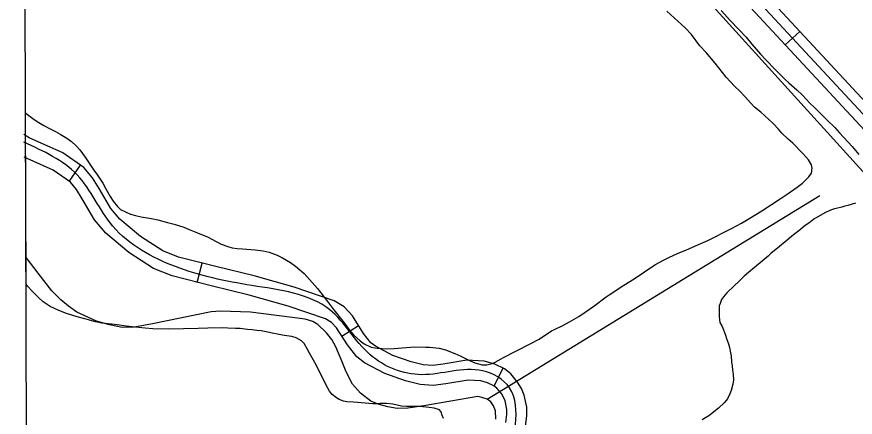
# Model space of a CAD drawing. Extents: x 3392644 to 3430565, y 576657 to 602123.
# Drawn here: x 3396720 to 3397988, y 595618 to 596223 of the extents above; entities that cross this region are included whole.
import ezdxf

# ---------------------------------------------------------------- set-up
doc = ezdxf.new("R2010")
doc.units = 0
for name, color, linetype in [('V-GRID-FRAM', 7, 'Continuous'), ('V-ROAD-CNTR', 7, 'Continuous'), ('V-SITE-VEGE', 7, 'Continuous'), ('V-TOPO-SHOR', 7, 'Continuous')]:
    doc.layers.add(name, color=color, linetype=linetype)

msp = doc.modelspace()

# ---------------------------------------------------------------- linework, layer by layer
at = {"layer": 'V-GRID-FRAM'}
msp.add_lwpolyline([(3396720.3, 600227.7), (3428325.7, 600342.6), (3428399.7, 582159.3), (3396778.5, 582044.3), (3396720.3, 600227.7)], dxfattribs=at)
at = {"layer": 'V-ROAD-CNTR'}
for p, q in [((3397881.9, 596180.4), (3397903.9, 596200.8)), ((3396799.7, 595973.9), (3396816.7, 595998.6)), ((3396992.9, 595821.5), (3397000.4, 595850.6)), ((3397211.7, 595740), (3397237, 595756.1)), ((3397441.8, 595664.8), (3397455.3, 595691.6))]:
    msp.add_line(p, q, dxfattribs=at)
for points in [[(3399087.7, 594844.3), (3398122.5, 595961.4), (3398050, 596043.4), (3396977.5, 597198.4), (3396726.6, 597467.1)], [(3399076.3, 594834.5), (3398111.2, 595951.5), (3398038.9, 596033.3), (3396966.5, 597188.2), (3396726.7, 597445.1)], [(3399065, 594824.7), (3398099.9, 595941.6), (3398027.8, 596023.3), (3396955.5, 597178), (3396726.8, 597423)], [(3397489, 595604.3), (3397491.2, 595619.7), (3397491.1, 595632.7), (3397487.2, 595651.1), (3397483, 595661.1), (3397477.4, 595670.8), (3397467, 595683.1), (3397457.3, 595690.6), (3397442.9, 595697.8), (3397427, 595702.5), (3397400.6, 595703.9), (3397364.6, 595697.8), (3397349, 595695.9), (3397334.7, 595696.8), (3397316.5, 595701.2), (3397288.6, 595711.1), (3397262.3, 595724.9), (3397255.7, 595730.2), (3397244.5, 595744.4), (3397227.6, 595770.9), (3397215.4, 595784.3), (3397199.8, 595793.7), (3397139.4, 595814), (3397079.3, 595831.2), (3397021.4, 595845.2), (3396964.7, 595859.7), (3396941, 595869.3), (3396907.4, 595890.8), (3396876.3, 595917), (3396862.6, 595933.2), (3396844.9, 595963.4), (3396834.9, 595979.5), (3396821.7, 595995.2), (3396789.9, 596017.1), (3396739.2, 596040.1), (3396731.2, 596044.8)], [(3397459.4, 595609.7), (3397461.2, 595621.7), (3397461.1, 595629.5), (3397458.4, 595642.2), (3397456.1, 595647.7), (3397452.8, 595653.4), (3397446.1, 595661.3), (3397441.2, 595665.1), (3397431.8, 595669.8), (3397421.9, 595672.8), (3397402.4, 595673.8), (3397368.9, 595668.1), (3397349.9, 595665.7), (3397330.2, 595667), (3397307.9, 595672.4), (3397276.5, 595683.6), (3397245.9, 595699.7), (3397234.3, 595708.9), (3397220, 595727), (3397203.6, 595752.6), (3397196.2, 595760.8), (3397187.1, 595766.3), (3397130.5, 595785.4), (3397071.7, 595802.2), (3397014.1, 595816.1), (3396955.3, 595831.1), (3396927.1, 595842.6), (3396889.6, 595866.6), (3396855.1, 595895.7), (3396838, 595915.8), (3396819.3, 595947.9), (3396810.5, 595961.9), (3396801.3, 595972.8), (3396775.1, 595990.9), (3396731.3, 596010.8)]]:
    msp.add_lwpolyline(points, dxfattribs=at)
msp.add_spline([(3397460, 595394.7), (3397442.8, 595475.3), (3397461.4, 595550.5), (3397474.2, 595607), (3397465.1, 595662.1), (3397424.4, 595687.7), (3397332.5, 595681.9), (3397254.1, 595712.3), (3397193.5, 595780), (3397075.5, 595816.7), (3396960, 595845.4), (3396865.7, 595906.3), (3396811.5, 595984), (3396731.2, 596033.3)], degree=3, dxfattribs=at)
at = {"layer": 'V-SITE-VEGE'}
for p, q in [((3397713.9, 596221.2), (3397702.9, 596231.5)), ((3397730.7, 596206.3), (3397713.9, 596221.2)), ((3397784.9, 596232.6), (3397799, 596216.8)), ((3397799, 596216.8), (3397822.6, 596192)), ((3397740.3, 596196.3), (3397730.7, 596206.3)), ((3397752.9, 596179.2), (3397740.3, 596196.3)), ((3397822.6, 596192), (3397831.5, 596181.7)), ((3397762.2, 596168.9), (3397752.9, 596179.2)), ((3397831.5, 596181.7), (3397844.3, 596166.6)), ((3397775.9, 596153.1), (3397762.2, 596168.9)), ((3397844.3, 596166.6), (3397853, 596157.6)), ((3397853, 596157.6), (3397866.4, 596143.3)), ((3397792.5, 596131.7), (3397775.9, 596153.1)), ((3397805, 596118), (3397792.5, 596131.7)), ((3397866.4, 596143.3), (3397879.7, 596130.1)), ((3397879.7, 596130.1), (3397881.8, 596128.2)), ((3397881.8, 596128.2), (3397887.2, 596123.1)), ((3397887.2, 596123.1), (3397899.5, 596112.3)), ((3397813.7, 596110), (3397805, 596118)), ((3397820.4, 596103.1), (3397813.7, 596110)), ((3397899.5, 596112.3), (3397907.8, 596104.3)), ((3397830, 596092.4), (3397820.4, 596103.1)), ((3397907.8, 596104.3), (3397918.8, 596092.3)), ((3397835.6, 596086.5), (3397830, 596092.4)), ((3397844.9, 596078.6), (3397835.6, 596086.5)), ((3397918.8, 596092.3), (3397926.4, 596085.2)), ((3397926.4, 596085.2), (3397937.7, 596074.3)), ((3396734.4, 595818.5), (3396733.6, 596077.7)), ((3396733.6, 596077.7), (3396734.5, 596077)), ((3396734.5, 596077), (3396744.4, 596069.2)), ((3396744.4, 596069.2), (3396751.1, 596064.9)), ((3397850.7, 596073.8), (3397844.9, 596078.6)), ((3397863.5, 596061.4), (3397850.7, 596073.8)), ((3397937.7, 596074.3), (3397945.4, 596066.9)), ((3396751.1, 596064.9), (3396761.4, 596058.4)), ((3396761.4, 596058.4), (3396768.7, 596054.5)), ((3397871.5, 596053), (3397863.5, 596061.4)), ((3397945.4, 596066.9), (3397956.7, 596055.8)), ((3397956.7, 596055.8), (3397964.1, 596047.6)), ((3396768.7, 596054.5), (3396779, 596049.3)), ((3396779, 596049.3), (3396785.9, 596045.6)), ((3396785.9, 596045.6), (3396796.2, 596039.4)), ((3397876.9, 596047.1), (3397871.5, 596053)), ((3397886.2, 596037.9), (3397876.9, 596047.1)), ((3397964.1, 596047.6), (3397983.2, 596027)), ((3396796.2, 596039.4), (3396803.1, 596034.4)), ((3396803.1, 596034.4), (3396809.9, 596028.1)), ((3397893.1, 596031.8), (3397886.2, 596037.9)), ((3397908.3, 596016.5), (3397893.1, 596031.8)), ((3396809.9, 596028.1), (3396815.7, 596021.8)), ((3396815.7, 596021.8), (3396823.6, 596010.6)), ((3397983.2, 596027), (3397993.2, 596014.8)), ((3396823.6, 596010.6), (3396828.6, 596003)), ((3397913.1, 596011.4), (3397908.3, 596016.5)), ((3397917.2, 596006.8), (3397913.1, 596011.4)), ((3397921.4, 595999), (3397917.2, 596006.8)), ((3396828.6, 596003), (3396836.9, 595991.2)), ((3397922.7, 595993.9), (3397921.4, 595999)), ((3397921.4, 595986.4), (3397922.7, 595993.9)), ((3396836.9, 595991.2), (3396842.1, 595983.4)), ((3396842.1, 595983.4), (3396850.2, 595971.2)), ((3397908, 595971.3), (3397917.6, 595980.8)), ((3397917.6, 595980.8), (3397921.4, 595986.4)), ((3396850.2, 595971.2), (3396854.8, 595962.7)), ((3397899.7, 595965.2), (3397908, 595971.3)), ((3396854.8, 595962.7), (3396861.6, 595951.1)), ((3397874.4, 595948), (3397884.8, 595954.9)), ((3397884.8, 595954.9), (3397899.7, 595965.2)), ((3396861.6, 595951.1), (3396866, 595944.3)), ((3396866, 595944.3), (3396872.5, 595936.3)), ((3397846.4, 595929.4), (3397874.4, 595948)), ((3397988.1, 595941.4), (3397976.3, 595937.6)), ((3396872.5, 595936.3), (3396877.2, 595931.7)), ((3396877.2, 595931.7), (3396885.6, 595927.4)), ((3397828.4, 595918.5), (3397846.4, 595929.4)), ((3397948.5, 595929.7), (3397942.8, 595927.3)), ((3397951.9, 595931.1), (3397948.5, 595929.7)), ((3397956.5, 595932.6), (3397951.9, 595931.1)), ((3397958.9, 595933.3), (3397956.5, 595932.6)), ((3397967.6, 595935.2), (3397958.9, 595933.3)), ((3397971.8, 595936.5), (3397967.6, 595935.2)), ((3397976.3, 595937.6), (3397971.8, 595936.5)), ((3396885.6, 595927.4), (3396892.3, 595924.5)), ((3396892.3, 595924.5), (3396899.8, 595922.3)), ((3396899.8, 595922.3), (3396908.3, 595920.5)), ((3396908.3, 595920.5), (3396923.7, 595918.2)), ((3396923.7, 595918.2), (3396933.5, 595916.2)), ((3396933.5, 595916.2), (3396948.1, 595912.2)), ((3397815.6, 595911), (3397828.4, 595918.5)), ((3397925.2, 595916.8), (3397917.6, 595911.1)), ((3397938.3, 595924.5), (3397925.2, 595916.8)), ((3397942.8, 595927.3), (3397938.3, 595924.5)), ((3396948.1, 595912.2), (3396958.1, 595909.6)), ((3396958.1, 595909.6), (3396972.7, 595904.7)), ((3396972.7, 595904.7), (3396981.1, 595901.4)), ((3397764.8, 595884.6), (3397800.6, 595903.1)), ((3397800.6, 595903.1), (3397815.6, 595911)), ((3397912, 595907.4), (3397902.3, 595899.4)), ((3397917.6, 595911.1), (3397912, 595907.4)), ((3396981.1, 595901.4), (3396993.3, 595896.3)), ((3396993.3, 595896.3), (3397009.6, 595889.7)), ((3397894.5, 595893.3), (3397881.7, 595882.6)), ((3397902.3, 595899.4), (3397894.5, 595893.3)), ((3397009.6, 595889.7), (3397015.2, 595886.6)), ((3397015.2, 595886.6), (3397029.4, 595879.4)), ((3397029.4, 595879.4), (3397039.3, 595875.7)), ((3397731.8, 595870), (3397750.9, 595878.7)), ((3397750.9, 595878.7), (3397764.8, 595884.6)), ((3397881.7, 595882.6), (3397873, 595875.9)), ((3397039.3, 595875.7), (3397046.1, 595873.7)), ((3397046.1, 595873.7), (3397053.4, 595872.7)), ((3397053.4, 595872.7), (3397061.3, 595872.4)), ((3397061.3, 595872.4), (3397080.5, 595870.8)), ((3397080.5, 595870.8), (3397092.8, 595869.3)), ((3397092.8, 595869.3), (3397102, 595867.3)), ((3397102, 595867.3), (3397113.8, 595862.4)), ((3397706, 595859), (3397720.2, 595865.4)), ((3397720.2, 595865.4), (3397731.8, 595870)), ((3397860, 595865), (3397855.8, 595861.3)), ((3397873, 595875.9), (3397860, 595865)), ((3397113.8, 595862.4), (3397121.8, 595858.5)), ((3397121.8, 595858.5), (3397133.8, 595851.4)), ((3397684.6, 595848.2), (3397697.7, 595855)), ((3397697.7, 595855), (3397706, 595859)), ((3397855.8, 595861.3), (3397826.3, 595836.6)), ((3397133.8, 595851.4), (3397141.8, 595846)), ((3397141.8, 595846), (3397154.6, 595834.9)), ((3397653.4, 595826.6), (3397684.6, 595848.2)), ((3397154.6, 595834.9), (3397175, 595812)), ((3397820, 595830.7), (3397811, 595822.1)), ((3397826.3, 595836.6), (3397820, 595830.7)), ((3396736.7, 595815.7), (3396734.4, 595818.5)), ((3396743.9, 595807.9), (3396736.7, 595815.7)), ((3397615.7, 595802.6), (3397638, 595817)), ((3397638, 595817), (3397653.4, 595826.6)), ((3397805.3, 595816.9), (3397793.4, 595805.6)), ((3397811, 595822.1), (3397805.3, 595816.9)), ((3396753.6, 595798.3), (3396743.9, 595807.9)), ((3397175, 595812), (3397190.2, 595792.6)), ((3397611.4, 595799.7), (3397615.7, 595802.6)), ((3397793.4, 595805.6), (3397788.3, 595799.7)), ((3396760.1, 595792.2), (3396753.6, 595798.3)), ((3396770.6, 595785.1), (3396760.1, 595792.2)), ((3397190.2, 595792.6), (3397197.6, 595782.5)), ((3397592.7, 595785.6), (3397611.4, 595799.7)), ((3397783.4, 595789.7), (3397782.2, 595786)), ((3397785.6, 595795.4), (3397783.4, 595789.7)), ((3397788.3, 595799.7), (3397785.6, 595795.4)), ((3396778.2, 595781.4), (3396770.6, 595785.1)), ((3396786.5, 595777.9), (3396778.2, 595781.4)), ((3396795.3, 595774.6), (3396786.5, 595777.9)), ((3397197.6, 595782.5), (3397215, 595760.2)), ((3397579.6, 595776.2), (3397592.7, 595785.6)), ((3397782.2, 595780.7), (3397782.1, 595778.5)), ((3397782.1, 595778.5), (3397782.2, 595773)), ((3397782.2, 595786), (3397782.2, 595780.7)), ((3396811.4, 595769.6), (3396795.3, 595774.6)), ((3396823.2, 595766.1), (3396811.4, 595769.6)), ((3396839.2, 595761.9), (3396823.2, 595766.1)), ((3397555.8, 595761.7), (3397569.7, 595770.1)), ((3397569.7, 595770.1), (3397579.6, 595776.2)), ((3397782.2, 595773), (3397782, 595769.8)), ((3397782, 595769.8), (3397782.3, 595764.7)), ((3397782.3, 595764.7), (3397783.2, 595760.7)), ((3396849.1, 595759.9), (3396839.2, 595761.9)), ((3396863.4, 595758.2), (3396849.1, 595759.9)), ((3396872.1, 595757.3), (3396863.4, 595758.2)), ((3396885.8, 595755.4), (3396872.1, 595757.3)), ((3396894.5, 595754), (3396885.8, 595755.4)), ((3396914.4, 595752), (3396894.5, 595754)), ((3396926.1, 595751.1), (3396914.4, 595752)), ((3396950.2, 595750.9), (3396926.1, 595751.1)), ((3396994.3, 595751.6), (3396950.2, 595750.9)), ((3397009, 595752.2), (3396994.3, 595751.6)), ((3397031.6, 595752.6), (3397009, 595752.2)), ((3397039.5, 595752.3), (3397031.6, 595752.6)), ((3397050.8, 595751.6), (3397039.5, 595752.3)), ((3397058.1, 595751.5), (3397050.8, 595751.6)), ((3397068.9, 595750.2), (3397058.1, 595751.5)), ((3397215, 595760.2), (3397223.3, 595749.2)), ((3397533.1, 595750.3), (3397545.8, 595756.5)), ((3397545.8, 595756.5), (3397555.8, 595761.7)), ((3397783.2, 595760.7), (3397786.3, 595754.7)), ((3397786.3, 595754.7), (3397788.5, 595749.7)), ((3397076, 595749.7), (3397068.9, 595750.2)), ((3397083.2, 595748.9), (3397076, 595749.7)), ((3397089.7, 595748), (3397083.2, 595748.9)), ((3397102.5, 595745.6), (3397089.7, 595748)), ((3397106.1, 595744.6), (3397102.5, 595745.6)), ((3397117, 595742.4), (3397106.1, 595744.6)), ((3397124.7, 595741.1), (3397117, 595742.4)), ((3397136, 595739.5), (3397124.7, 595741.1)), ((3397142.7, 595737.5), (3397136, 595739.5)), ((3397223.3, 595749.2), (3397229.4, 595742.1)), ((3397229.4, 595742.1), (3397239.1, 595733.3)), ((3397510.1, 595735.7), (3397528.7, 595748.3)), ((3397528.7, 595748.3), (3397533.1, 595750.3)), ((3397788.5, 595749.7), (3397791.4, 595741.8)), ((3397791.4, 595741.8), (3397793.2, 595736.5)), ((3397150.6, 595733), (3397142.7, 595737.5)), ((3397154.8, 595729), (3397150.6, 595733)), ((3397159.3, 595721.2), (3397154.8, 595729)), ((3397239.1, 595733.3), (3397245.5, 595728.7)), ((3397245.5, 595728.7), (3397256.1, 595723.7)), ((3397474.4, 595717.6), (3397497.5, 595728.9)), ((3397497.5, 595728.9), (3397510.1, 595735.7)), ((3397793.2, 595736.5), (3397796.1, 595728.5)), ((3397796.1, 595728.5), (3397797.4, 595722.9)), ((3397162.7, 595714.6), (3397159.3, 595721.2)), ((3397168.6, 595703.8), (3397162.7, 595714.6)), ((3397256.1, 595723.7), (3397264.8, 595721.8)), ((3397264.8, 595721.8), (3397279.3, 595721.1)), ((3397279.3, 595721.1), (3397290.8, 595721.7)), ((3397290.8, 595721.7), (3397321.3, 595723.9)), ((3397321.3, 595723.9), (3397338.6, 595723.6)), ((3397338.6, 595723.6), (3397343.9, 595723.7)), ((3397343.9, 595723.7), (3397359, 595722.2)), ((3397359, 595722.2), (3397368.5, 595719.6)), ((3397368.5, 595719.6), (3397382.4, 595714)), ((3397382.4, 595714), (3397391.4, 595709.9)), ((3397456.2, 595708), (3397474.4, 595717.6)), ((3397797.4, 595722.9), (3397799.1, 595715.1)), ((3397799.1, 595715.1), (3397800, 595709.8)), ((3397173.2, 595695.8), (3397168.6, 595703.8)), ((3397391.4, 595709.9), (3397404.5, 595703.3)), ((3397404.5, 595703.3), (3397412.5, 595699.8)), ((3397438.7, 595698.7), (3397443.4, 595700.9)), ((3397443.4, 595700.9), (3397452.7, 595705.8)), ((3397452.7, 595705.8), (3397456.2, 595708)), ((3397800, 595709.8), (3397800.8, 595701.3)), ((3397800.8, 595701.3), (3397801.7, 595695.3)), ((3397187.5, 595667.2), (3397173.2, 595695.8)), ((3397412.5, 595699.8), (3397423.8, 595697)), ((3397423.8, 595697), (3397430.8, 595696.7)), ((3397430.8, 595696.7), (3397438.7, 595698.7)), ((3397801.7, 595695.3), (3397802.2, 595688.9)), ((3397802.2, 595688.9), (3397803.2, 595682.8)), ((3397803.2, 595682.8), (3397803.5, 595674)), ((3397193.2, 595657.1), (3397187.5, 595667.2)), ((3397802.6, 595667.4), (3397800.2, 595658.2)), ((3397803.5, 595674), (3397802.6, 595667.4)), ((3397196.9, 595652.1), (3397193.2, 595657.1)), ((3397203.4, 595647), (3397196.9, 595652.1)), ((3397798.1, 595652.8), (3397794.4, 595645.5)), ((3397800.2, 595658.2), (3397798.1, 595652.8)), ((3397207.5, 595644.3), (3397203.4, 595647)), ((3397213.9, 595641.9), (3397207.5, 595644.3)), ((3397219.4, 595640.7), (3397213.9, 595641.9)), ((3397229.3, 595640.2), (3397219.4, 595640.7)), ((3397258.3, 595637.7), (3397229.3, 595640.2)), ((3397267, 595637.8), (3397258.3, 595637.7)), ((3397269.4, 595638.5), (3397267, 595637.8)), ((3397279, 595638.2), (3397269.4, 595638.5)), ((3397288.6, 595637.3), (3397279, 595638.2)), ((3397301.8, 595634.3), (3397288.6, 595637.3)), ((3397790, 595639.7), (3397780.8, 595631.5)), ((3397794.4, 595645.5), (3397790, 595639.7)), ((3397309.5, 595633.6), (3397301.8, 595634.3)), ((3397320.8, 595633.6), (3397309.5, 595633.6)), ((3397329.5, 595633.7), (3397320.8, 595633.6)), ((3397343.4, 595632.4), (3397329.5, 595633.7)), ((3397351.1, 595631.1), (3397343.4, 595632.4)), ((3397359.2, 595628.6), (3397351.1, 595631.1)), ((3397362.3, 595624.8), (3397359.2, 595628.6)), ((3397363, 595621.9), (3397362.3, 595624.8)), ((3397780.8, 595631.5), (3397766.3, 595619.9)), ((3397365.2, 595615.9), (3397363, 595621.9)), ((3397766.3, 595619.9), (3397756.1, 595613.8))]:
    msp.add_line(p, q, dxfattribs=at)
at = {"layer": 'V-TOPO-SHOR'}
msp.add_line((3397431.2, 595644.9), (3397934.1, 595952.6), dxfattribs=at)
for points in [[(3396734.2, 597384.3), (3398151.8, 595820.7), (3399024.3, 594822.2), (3397591.3, 593996.4), (3397482.5, 594032.2), (3397349.4, 594140.3), (3397216.2, 594248.5)], [(3397444.2, 595614.5), (3397444, 595627), (3397440.7, 595634.8), (3397436.7, 595640.7), (3397431.2, 595644.9), (3397423.3, 595647.5), (3397417.3, 595649), (3397335.5, 595634.7), (3397311.6, 595631.2), (3397295.1, 595631), (3397281.3, 595633.1), (3397268.3, 595636.8), (3397255.6, 595642.1), (3397239.7, 595654), (3397227.7, 595667.6), (3397218, 595686.3), (3397212.3, 595701.1), (3397206.6, 595714.4), (3397202.5, 595723.8), (3397196.4, 595735), (3397188.4, 595745.1), (3397175.2, 595757.9), (3397167.7, 595762.5), (3397156.3, 595765.8), (3397073.6, 595776.3), (3397028, 595777.9), (3397013.9, 595776.9), (3396925.4, 595758.6), (3396898.4, 595753.9), (3396879.5, 595753.2), (3396860.6, 595757.2), (3396840.9, 595762.8), (3396811.2, 595776.5), (3396798.5, 595785.7), (3396787, 595795.3), (3396773.4, 595808.5), (3396752.6, 595835.2), (3396734.3, 595859.1)]]:
    msp.add_lwpolyline(points, dxfattribs=at)

doc.saveas('drawing.dxf')
